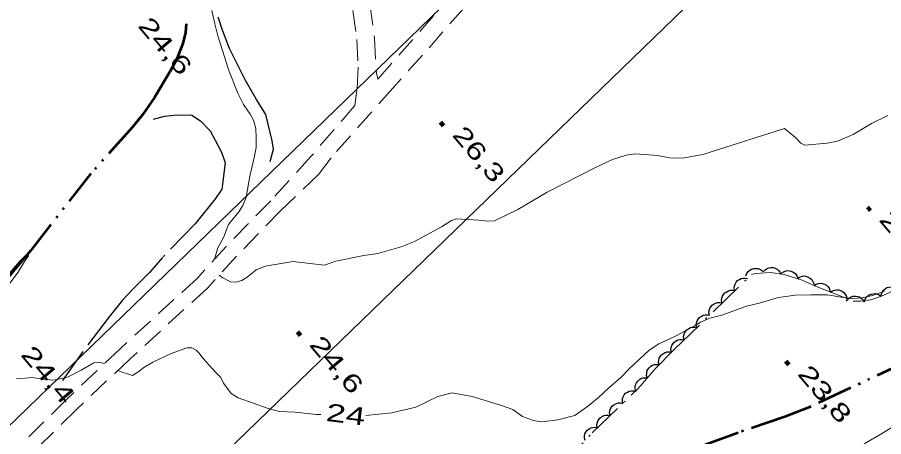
# Model space of a CAD drawing. Extents: x 386081 to 389416, y 5130568 to 5134082.
# Drawn here: x 388600.6 to 388747.8, y 5132269.6 to 5132340.8 of the extents above; entities that cross this region are included whole.
import ezdxf
from ezdxf.enums import TextEntityAlignment as Align

# ---------------------------------------------------------------- set-up
doc = ezdxf.new("R2010")
doc.units = 0
doc.header["$LTSCALE"] = 1.2
for name, pattern in [('DASH_DOUBLE_DOT', [9.2, 5, -1.2, 0.3, -1.2, 0.3, -1.2]), ('DOT_DASHED', [7.7, 5, -1.2, 0.3, -1.2]), ('MEDIUM_DASHED', [4.5, 3, -1.5])]:
    doc.linetypes.add(name, pattern=pattern)
for name, color, linetype, lineweight in [('19', 7, 'Continuous', 13), ('2', 7, 'Continuous', 13), ('3', 7, 'Continuous', 140), ('36', 7, 'Continuous', 13), ('4', 7, 'DASH_DOUBLE_DOT', 53), ('41', 7, 'DOT_DASHED', 25), ('44', 7, 'Continuous', 25)]:
    doc.layers.add(name, color=color, linetype=linetype, lineweight=lineweight)

msp = doc.modelspace()

# ---------------------------------------------------------------- linework, layer by layer
at = {"layer": '19', "linetype": 'MEDIUM_DASHED'}
for points in [[(388737.28, 5132416.29), (388736.3, 5132415.13), (388734.21, 5132411.8), (388728.73, 5132404.71), (388726.33, 5132401.73), (388721.41, 5132394.8), (388715.59, 5132387.11), (388706.34, 5132375.79), (388698.33, 5132366.76), (388683.64, 5132350.51), (388669.47, 5132334.38), (388664.41, 5132328.8), (388653.92, 5132316.95), (388651.78, 5132314.13), (388645.36, 5132307.96), (388637.85, 5132300.26), (388632.9, 5132294.82), (388619.71, 5132282.76), (388610.62, 5132274.17), (388603.25, 5132266.91)], [(388656.87, 5132347.33), (388658.31, 5132337.03), (388658.54, 5132332.34), (388658.32, 5132328.42), (388657.97, 5132325.84), (388650.45, 5132317.11), (388643.67, 5132309.67), (388636.1, 5132301.92), (388631.2, 5132296.51), (388618.07, 5132284.53), (388608.96, 5132275.9), (388601.6, 5132268.65)], [(388660.51, 5132343.04), (388661.31, 5132337.3), (388661.62, 5132331.4), (388661.89, 5132330.32), (388673.69, 5132343.76)]]:
    msp.add_lwpolyline(points, dxfattribs=at)
at = {"layer": '2'}
for points in [[(388633.68, 5132341.98), (388634.17, 5132339.69), (388634.71, 5132337.7), (388636.53, 5132331.78), (388638.09, 5132327.92), (388639.05, 5132326), (388640.19, 5132324.37), (388640.73, 5132323.35), (388641.16, 5132321.96), (388641.22, 5132320.33), (388641.17, 5132318.69), (388640.94, 5132317.24), (388640.12, 5132313.84), (388639.48, 5132310.26), (388638.95, 5132308.86), (388638.24, 5132307.76), (388636.52, 5132305.63), (388635.69, 5132303.56), (388634.68, 5132301.67), (388634.13, 5132299.75)], [(388634.91, 5132297.03), (388635.54, 5132296.59), (388636.85, 5132295.88), (388637.75, 5132295.83), (388638.76, 5132296.14), (388639.65, 5132296.7), (388641.2, 5132297.92), (388642.75, 5132298.55), (388647.51, 5132299.32), (388652.75, 5132298.7), (388654.71, 5132299.42), (388659.49, 5132300.38), (388661.87, 5132300.71), (388665.85, 5132301.86), (388668.12, 5132302.72), (388672.69, 5132305.22), (388674.4, 5132306.3), (388675.17, 5132306.59), (388679.05, 5132306.38), (388680.58, 5132306.18), (388681.68, 5132306.26), (388685.65, 5132308.16), (388690.68, 5132311.13), (388698.85, 5132315.3), (388701.78, 5132316.69), (388704.1, 5132317.41), (388705.64, 5132317.62), (388709.38, 5132317.36), (388711.49, 5132316.95), (388713.68, 5132316.87), (388717.13, 5132317.51), (388730.97, 5132321.96), (388732.93, 5132320.34), (388733.74, 5132319.45), (388734.46, 5132319.12), (388738.22, 5132319.45), (388739.97, 5132319.8), (388742.67, 5132320.93), (388745.78, 5132322.8), (388748.55, 5132324.15)], [(388596.45, 5132291.88), (388600.68, 5132297.45), (388601.81, 5132299.35), (388602.53, 5132300.33), (388602.58, 5132300.75), (388602.46, 5132300.75), (388602.05, 5132300.44), (388601.03, 5132299.4), (388594.24, 5132291.67)], [(388747.97, 5132294.33), (388745.95, 5132293.58), (388744.17, 5132293.19), (388742.51, 5132293.06), (388740.6, 5132293.28), (388738.28, 5132293.67), (388735.49, 5132293.7), (388732.81, 5132293.62), (388729.96, 5132293.22), (388726.7, 5132292.28), (388724.56, 5132291.77), (388720.34, 5132290.21), (388718.32, 5132289.7), (388716.72, 5132289.02), (388715.83, 5132288.46), (388712.44, 5132286.67), (388709.65, 5132285.37), (388707.99, 5132284.26), (388704.67, 5132281.19), (388703.19, 5132279.66), (388701.05, 5132277.82), (388699.39, 5132276.23), (388697.73, 5132274.87), (388695.36, 5132273.21), (388692.44, 5132272.45), (388689.76, 5132272.12), (388688.33, 5132272.34), (388686.48, 5132272.99), (388684.8, 5132274.18), (388682.71, 5132274.94), (388677.88, 5132276.41), (388674.48, 5132277.03), (388672.09, 5132276.4), (388668.34, 5132274.6), (388664.23, 5132273.64), (388659.82, 5132273.19)], [(388652.18, 5132273.37), (388651.46, 5132273.38), (388647.82, 5132273.76), (388645.19, 5132273.85), (388643.22, 5132274.37), (388638.13, 5132276.2), (388636.94, 5132276.91), (388635.67, 5132278.66), (388635.19, 5132279.62), (388634.23, 5132280.58), (388632.19, 5132282.87), (388631.47, 5132283.83), (388630.99, 5132284.31), (388630.27, 5132284.67), (388629.43, 5132284.66), (388626.75, 5132283.72), (388623.65, 5132282.22), (388622.1, 5132281.36), (388621.08, 5132280.56), (388620.19, 5132280), (388618.09, 5132280.64), (388617.68, 5132280.84)], [(388615.38, 5132281.98), (388614.86, 5132282.19), (388614.32, 5132282.24), (388613.6, 5132282.11), (388611.45, 5132280.87), (388609.13, 5132279.69), (388606.74, 5132279.18), (388605.42, 5132279.29), (388603.14, 5132279.63), (388601.89, 5132279.55), (388600.45, 5132279.41)], [(388752.35, 5132273.07), (388747.37, 5132269.99), (388744.53, 5132268.38)]]:
    msp.add_lwpolyline(points, dxfattribs=at)
at = {"layer": '3'}
for p, q in [((388672.55, 5132323), (388673.06, 5132322.39)), ((388745.08, 5132308.59), (388745.59, 5132307.98)), ((388648.25, 5132287.39), (388648.76, 5132286.78)), ((388731.23, 5132282.41), (388731.74, 5132281.8))]:
    msp.add_line(p, q, dxfattribs=at)
at = {"layer": '36', "lineweight": 25}
for points in [[(387556.24, 5131263.48), (387630.23, 5131333.84), (387913.32, 5131607.74), (388190.17, 5131875.78), (388476.11, 5132152.28), (388734, 5132401.95), (388752.8, 5132419.88)], [(388771.01, 5132397.91), (388761.9, 5132388.83), (388496, 5132131.53), (388210.06, 5131855.46), (387933.77, 5131587.05), (387650.79, 5131312.73), (387574.6, 5131241.62)]]:
    msp.add_lwpolyline(points, dxfattribs=at)
at = {"layer": '4'}
for points in [[(388629.3, 5132339.73), (388629.2, 5132338.24), (388628.74, 5132336.37), (388627.64, 5132333.63), (388626.54, 5132331.57), (388623.94, 5132327.19), (388621.87, 5132324.26), (388620.18, 5132322.17), (388613.12, 5132314.3), (388602.83, 5132301.18), (388597.64, 5132294.91), (388594.8, 5132291.32), (388590.84, 5132286.63), (388576.92, 5132270.87), (388574.09, 5132267.88), (388569.24, 5132263.05), (388567.68, 5132261.34), (388566.81, 5132260.26), (388566.37, 5132259.57), (388564.85, 5132256.59), (388564.63, 5132256.34)], [(388762.2, 5132287.2), (388735.11, 5132274.55), (388731.04, 5132272.98), (388723.12, 5132270.26), (388708.26, 5132264.82), (388701.3, 5132262.61), (388699.39, 5132262.36), (388690.41, 5132260.57), (388688.5, 5132259.88), (388683.88, 5132258.71), (388670.45, 5132258.11), (388652.56, 5132256.67), (388633.9, 5132254.87), (388625.9, 5132254.44), (388623.86, 5132253.44), (388616.38, 5132253.67), (388612.69, 5132253.65), (388608.47, 5132253.11), (388607.78, 5132253.09), (388607.27, 5132253.12), (388604.93, 5132253.69), (388604.46, 5132253.9), (388603.82, 5132254.5)]]:
    msp.add_lwpolyline(points, dxfattribs=at)
at = {"layer": '41'}
for points in [[(388643.56, 5132316.35), (388644.15, 5132318.41), (388643.91, 5132319.86), (388642.82, 5132324.33), (388641.26, 5132326.86), (388639.33, 5132330.23), (388636.66, 5132335.53), (388635.46, 5132338.66), (388634.73, 5132340.83)], [(388623.72, 5132323.51), (388625.63, 5132324.02), (388627.78, 5132324.28), (388630.29, 5132324.19), (388631.72, 5132323.23), (388633.4, 5132321.55), (388634.24, 5132319.98), (388635.33, 5132317.93), (388635.93, 5132316.12), (388635.35, 5132311.63), (388634.28, 5132310.04), (388630.84, 5132305.76), (388625.25, 5132300), (388623.11, 5132297.55), (388620.37, 5132294.73), (388618.47, 5132292.77), (388616.21, 5132289.95), (388611.71, 5132284.06), (388608.16, 5132278.91)]]:
    msp.add_lwpolyline(points, dxfattribs=at)
at = {"layer": '44'}
for points in [[(388724.43, 5132296.93), (388724.59, 5132297.32), (388724.84, 5132297.64), (388725.07, 5132297.87), (388725.38, 5132298.03), (388725.73, 5132298.15), (388726.12, 5132298.17), (388726.44, 5132298.16), (388726.77, 5132298.03), (388727.09, 5132297.85), (388727.36, 5132297.6)], [(388727.4, 5132297.64), (388727.68, 5132297.95), (388728.03, 5132298.15), (388728.33, 5132298.28), (388728.68, 5132298.33), (388729.05, 5132298.3), (388729.42, 5132298.19), (388729.72, 5132298.05), (388729.98, 5132297.82), (388730.21, 5132297.53), (388730.37, 5132297.21)], [(388730.39, 5132297.29), (388730.71, 5132297.55), (388731.09, 5132297.71), (388731.41, 5132297.79), (388731.76, 5132297.78), (388732.12, 5132297.7), (388732.46, 5132297.53), (388732.74, 5132297.36), (388732.96, 5132297.09), (388733.15, 5132296.77), (388733.26, 5132296.43)], [(388722.53, 5132294.38), (388722.46, 5132294.79), (388722.51, 5132295.2), (388722.59, 5132295.52), (388722.77, 5132295.82), (388723.01, 5132296.1), (388723.33, 5132296.31), (388723.62, 5132296.47), (388723.96, 5132296.53), (388724.33, 5132296.54), (388724.69, 5132296.47)], [(388733.3, 5132296.53), (388733.66, 5132296.75), (388734.05, 5132296.85), (388734.38, 5132296.89), (388734.73, 5132296.82), (388735.08, 5132296.7), (388735.39, 5132296.48), (388735.64, 5132296.27), (388735.82, 5132295.97), (388735.96, 5132295.63), (388736.02, 5132295.27)], [(388736.02, 5132295.26), (388736.36, 5132295.49), (388736.75, 5132295.61), (388737.08, 5132295.66), (388737.43, 5132295.62), (388737.78, 5132295.51), (388738.11, 5132295.31), (388738.36, 5132295.12), (388738.57, 5132294.83), (388738.72, 5132294.49), (388738.8, 5132294.14)], [(388747.38, 5132293.44), (388747.45, 5132293.86), (388747.63, 5132294.22), (388747.82, 5132294.49), (388748.09, 5132294.72), (388748.41, 5132294.9), (388748.78, 5132295), (388749.1, 5132295.05), (388749.45, 5132295), (388749.8, 5132294.88), (388750.11, 5132294.69)], [(388720.38, 5132292.29), (388720.3, 5132292.7), (388720.35, 5132293.11), (388720.44, 5132293.43), (388720.62, 5132293.73), (388720.86, 5132294.01), (388721.18, 5132294.22), (388721.46, 5132294.38), (388721.81, 5132294.45), (388722.18, 5132294.45), (388722.53, 5132294.38)], [(388738.8, 5132294.14), (388739.15, 5132294.37), (388739.54, 5132294.49), (388739.86, 5132294.55), (388740.21, 5132294.51), (388740.56, 5132294.4), (388740.89, 5132294.2), (388741.15, 5132294), (388741.35, 5132293.71), (388741.51, 5132293.38), (388741.59, 5132293.02)], [(388741.5, 5132292.6), (388741.74, 5132292.94), (388742.06, 5132293.2), (388742.34, 5132293.37), (388742.68, 5132293.45), (388743.05, 5132293.48), (388743.43, 5132293.42), (388743.74, 5132293.33), (388744.03, 5132293.13), (388744.3, 5132292.87), (388744.5, 5132292.57)], [(388744.55, 5132292.46), (388744.65, 5132292.86), (388744.87, 5132293.21), (388745.08, 5132293.46), (388745.37, 5132293.66), (388745.7, 5132293.81), (388746.08, 5132293.88), (388746.41, 5132293.9), (388746.75, 5132293.81), (388747.09, 5132293.67), (388747.38, 5132293.45)], [(388718.22, 5132290.21), (388718.15, 5132290.62), (388718.2, 5132291.02), (388718.28, 5132291.34), (388718.46, 5132291.64), (388718.7, 5132291.92), (388719.02, 5132292.14), (388719.31, 5132292.29), (388719.65, 5132292.36), (388720.02, 5132292.37), (388720.38, 5132292.29)], [(388716.07, 5132288.12), (388715.99, 5132288.53), (388716.04, 5132288.93), (388716.13, 5132289.25), (388716.31, 5132289.55), (388716.55, 5132289.83), (388716.87, 5132290.05), (388717.15, 5132290.21), (388717.5, 5132290.27), (388717.87, 5132290.28), (388718.22, 5132290.21)], [(388713.91, 5132286.03), (388713.84, 5132286.44), (388713.89, 5132286.85), (388713.97, 5132287.16), (388714.15, 5132287.47), (388714.4, 5132287.75), (388714.71, 5132287.96), (388715, 5132288.12), (388715.34, 5132288.18), (388715.72, 5132288.19), (388716.07, 5132288.12)], [(388711.76, 5132283.94), (388711.69, 5132284.35), (388711.73, 5132284.76), (388711.82, 5132285.08), (388712, 5132285.38), (388712.24, 5132285.66), (388712.56, 5132285.87), (388712.84, 5132286.03), (388713.19, 5132286.1), (388713.56, 5132286.1), (388713.91, 5132286.03)], [(388709.67, 5132281.79), (388709.59, 5132282.2), (388709.63, 5132282.6), (388709.7, 5132282.92), (388709.87, 5132283.23), (388710.11, 5132283.51), (388710.42, 5132283.74), (388710.7, 5132283.9), (388711.05, 5132283.98), (388711.42, 5132283.99), (388711.77, 5132283.93)], [(388707.67, 5132279.56), (388707.56, 5132279.96), (388707.57, 5132280.37), (388707.62, 5132280.69), (388707.78, 5132281.01), (388707.99, 5132281.31), (388708.29, 5132281.55), (388708.56, 5132281.73), (388708.9, 5132281.83), (388709.27, 5132281.87), (388709.63, 5132281.83)], [(388705.71, 5132277.28), (388705.6, 5132277.69), (388705.61, 5132278.09), (388705.67, 5132278.42), (388705.82, 5132278.74), (388706.04, 5132279.04), (388706.33, 5132279.28), (388706.6, 5132279.46), (388706.94, 5132279.56), (388707.31, 5132279.6), (388707.67, 5132279.56)], [(388703.5, 5132275.25), (388703.43, 5132275.66), (388703.48, 5132276.06), (388703.57, 5132276.38), (388703.75, 5132276.68), (388703.99, 5132276.96), (388704.31, 5132277.17), (388704.6, 5132277.33), (388704.94, 5132277.39), (388705.31, 5132277.4), (388705.67, 5132277.32)], [(388701.34, 5132273.17), (388701.27, 5132273.58), (388701.32, 5132273.98), (388701.4, 5132274.3), (388701.59, 5132274.6), (388701.83, 5132274.88), (388702.15, 5132275.1), (388702.43, 5132275.25), (388702.78, 5132275.31), (388703.15, 5132275.32), (388703.5, 5132275.25)], [(388699.18, 5132271.09), (388699.1, 5132271.5), (388699.16, 5132271.91), (388699.24, 5132272.22), (388699.42, 5132272.52), (388699.67, 5132272.8), (388699.98, 5132273.02), (388700.27, 5132273.17), (388700.62, 5132273.24), (388700.99, 5132273.24), (388701.34, 5132273.17)], [(388697.09, 5132268.93), (388697, 5132269.34), (388697.02, 5132269.74), (388697.08, 5132270.07), (388697.25, 5132270.38), (388697.47, 5132270.67), (388697.77, 5132270.91), (388698.05, 5132271.08), (388698.39, 5132271.17), (388698.76, 5132271.2), (388699.12, 5132271.15)]]:
    msp.add_lwpolyline(points, dxfattribs=at)
at = {"layer": '44', "linetype": 'DOT_DASHED', "lineweight": 13}
msp.add_lwpolyline([(388692.71, 5132264.13), (388698.28, 5132270.23), (388706.12, 5132277.76), (388708.99, 5132281.09), (388712.21, 5132284.38), (388725.39, 5132297.15), (388726.04, 5132297.3), (388728.63, 5132297.46), (388730.91, 5132297.13), (388734.02, 5132296.2), (388736.28, 5132295.15), (388742.67, 5132292.59), (388743.89, 5132292.58), (388745.64, 5132292.84), (388747.46, 5132293.48), (388750.8, 5132295.01)], dxfattribs=at)

# ---------------------------------------------------------------- texts
at = {"layer": '2', "width": 1.5}
msp.add_text('24', height=3, rotation=353.063, dxfattribs=at).set_placement((388656.269, 5132271.881), align=Align.CENTER)
at = {"layer": '3'}
for s, width, p in [('24,6   ', 1.45, (388620.96, 5132339.31)), ('26,3   ', 1.4, (388674.38, 5132320.78)), ('25,0   ', 1.45, (388746.91, 5132306.37)), ('24,6   ', 1.45, (388650.08, 5132285.17)), ('24,4   ', 1.45, (388601.04, 5132283.47)), ('23,8   ', 1.45, (388733.06, 5132280.19))]:
    msp.add_text(s, height=3, rotation=310.294, dxfattribs=dict(at, width=width)).set_placement(p)

doc.saveas('drawing.dxf')
